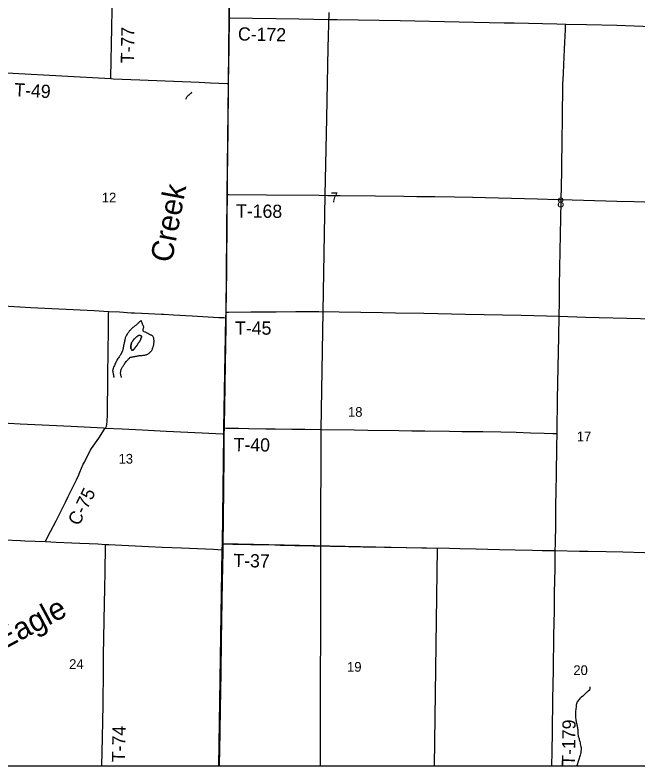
# Model space of a CAD drawing. Extents: x 0 to 68, y 0 to 52.9.
# Drawn here: x 51.12 to 58.19, y 34.46 to 42.99 of the extents above; entities that cross this region are included whole.
import ezdxf

# ---------------------------------------------------------------- set-up
doc = ezdxf.new("R2010")
doc.units = 0
for name, color, linetype in [('Default', 7, 'Continuous'), ('GM_X_County_Road', 7, 'Continuous'), ('GM_X_County_Road_Text', 7, 'Continuous'), ('GM_X_Minor_River', 7, 'Continuous'), ('GM_X_Minor_River_Text', 7, 'Continuous'), ('GM_X_Township', 7, 'Continuous'), ('GM_X_Township_Road', 7, 'Continuous'), ('GM_X_Township_Road_Text', 7, 'Continuous')]:
    doc.layers.add(name, color=color, linetype=linetype)

msp = doc.modelspace()

# ---------------------------------------------------------------- linework, layer by layer
at = {"layer": 'Default'}
msp.add_line((49.5172, 34.4614), (67.9972, 34.4614), dxfattribs=at)
for points in [[(53.4445, 34.4614), (53.4506, 34.8447), (53.455, 35.1154), (53.4618, 35.5173), (53.4673, 35.8946), (53.4776, 36.5509), (53.4841, 36.8953), (53.4844, 36.9165), (53.4852, 36.9831), (53.4883, 37.2563), (53.4921, 37.6254), (53.4955, 37.97), (53.4984, 38.2312), (53.4991, 38.2999), (53.4996, 38.3391), (53.5033, 38.536), (53.5114, 39.0281), (53.5177, 39.4547), (53.5188, 39.5516), (53.5196, 39.6164), (53.5221, 39.832), (53.5254, 40.1027), (53.53, 40.6933), (53.5327, 40.9512), (53.5346, 41.1281), (53.5409, 41.6941), (53.5464, 42.1535), (53.5471, 42.2109), (53.5497, 42.416), (53.5524, 42.6293), (53.5556, 42.958), (53.5572, 43.1194)], [(54.5903, 34.4614), (54.5938, 36.96), (54.5962, 38.2814), (54.6191, 39.6218), (54.6429, 40.9414), (54.6611, 41.8166), (54.6791, 42.6157), (54.6878, 43.0185)], [(53.4392, 34.4614), (53.4799, 36.917), (53.4818, 36.986), (55.9136, 36.9341), (55.8821, 34.4614)]]:
    msp.add_lwpolyline(points, dxfattribs=at)
at = {"layer": 'GM_X_County_Road'}
for points in [[(53.5556, 42.958), (54.3457, 42.9455), (54.6859, 42.9391)], [(54.6859, 42.9391), (54.6901, 42.9391), (54.7795, 42.9374), (55.4932, 42.9255), (56.1659, 42.9129), (56.6744, 42.9013), (56.7893, 42.8989), (57.2731, 42.8874), (57.3741, 42.8858)], [(57.3741, 42.8858), (57.6092, 42.882), (57.9537, 42.8721), (58.2489, 42.8638), (58.6835, 42.8498), (58.6977, 42.8494), (58.7247, 42.8488)], [(50.8504, 39.6914), (50.9236, 39.6891), (51.3006, 39.6695), (52.0217, 39.6321), (52.1863, 39.6234)], [(52.1467, 38.299), (52.1522, 38.3066), (52.1591, 38.3214), (52.1648, 38.3412), (52.1687, 38.3713), (52.1716, 38.4535), (52.177, 38.8721), (52.177, 38.9047), (52.1823, 39.4195), (52.1834, 39.5753), (52.1849, 39.6), (52.1863, 39.6234)], [(52.1863, 39.6234), (52.3084, 39.617), (52.4389, 39.6086), (52.48, 39.6073), (52.5611, 39.605), (52.7843, 39.5928), (52.8126, 39.5921), (52.9201, 39.583), (53.1332, 39.5721), (53.4363, 39.5542), (53.4939, 39.5524), (53.5188, 39.5516)], [(50.4819, 38.3714), (50.5742, 38.3699), (50.7454, 38.3675), (50.8848, 38.363), (51.0482, 38.3553), (51.1794, 38.3484), (51.7594, 38.3186), (52.1274, 38.2999), (52.1467, 38.299)], [(51.4672, 37.0095), (51.4766, 37.0283), (51.5242, 37.1235), (51.5884, 37.2467), (51.6962, 37.4588), (51.7266, 37.5216), (51.7289, 37.5297), (51.8011, 37.6747), (51.8205, 37.7115), (51.8467, 37.7674), (51.8519, 37.7793), (51.8577, 37.799), (51.8973, 37.887), (51.9092, 37.91), (51.9267, 37.9457), (51.9792, 38.0463), (51.9911, 38.0657), (52.0718, 38.1857), (52.1384, 38.2874), (52.1467, 38.299)], [(52.1467, 38.299), (52.3395, 38.2901), (52.567, 38.2775), (52.8372, 38.2641), (53.2469, 38.2447), (53.4763, 38.2324), (53.4984, 38.2312)], [(50.8081, 37.037), (50.8417, 37.0362), (50.9975, 37.0302), (51.1859, 37.0214), (51.2351, 37.0199), (51.4672, 37.0095)], [(51.4672, 37.0095), (51.5875, 37.0042), (51.7679, 36.9958), (51.8581, 36.9918), (51.9646, 36.9865), (52.063, 36.9822), (52.1509, 36.9771)], [(52.1509, 36.9771), (52.1855, 36.9751), (52.2594, 36.9727), (52.6364, 36.9552), (52.7922, 36.9479), (53.0135, 36.9384), (53.3742, 36.9217), (53.4745, 36.917), (53.4844, 36.9165)]]:
    msp.add_lwpolyline(points, dxfattribs=at)
at = {"layer": 'GM_X_Minor_River'}
for points in [[(53.0612, 42.0326), (53.0643, 42.0406), (53.0674, 42.0486), (53.0715, 42.0566), (53.0756, 42.0636), (53.0837, 42.0726), (53.0908, 42.0795), (53.0989, 42.0835), (53.105, 42.0884), (53.11, 42.0924), (53.1151, 42.0964), (53.1202, 42.1023), (53.1273, 42.1093), (53.1322, 42.1141)], [(52.5811, 39.3973), (52.5761, 39.4004), (52.5752, 39.4064), (52.5763, 39.4124), (52.5783, 39.4194), (52.5825, 39.4365), (52.5846, 39.4435), (52.5827, 39.4485), (52.5807, 39.4546), (52.5787, 39.4596), (52.5768, 39.4646), (52.5748, 39.4697), (52.5709, 39.4768), (52.5689, 39.4818), (52.5659, 39.4869), (52.564, 39.4929), (52.5611, 39.501), (52.5581, 39.508), (52.5562, 39.5151), (52.5492, 39.5162), (52.5421, 39.5102), (52.537, 39.5063), (52.5319, 39.5003), (52.5268, 39.4943), (52.5177, 39.4854), (52.5065, 39.4754), (52.4964, 39.4675), (52.4914, 39.4645), (52.4843, 39.4586), (52.4792, 39.4556), (52.4741, 39.4506), (52.4671, 39.4457), (52.46, 39.4397), (52.4539, 39.4338), (52.4478, 39.4278), (52.4417, 39.4219), (52.4366, 39.4169), (52.4316, 39.4119), (52.4245, 39.4049), (52.4194, 39.399), (52.4133, 39.392), (52.4092, 39.385), (52.4051, 39.379), (52.4, 39.3731), (52.3949, 39.3651), (52.3888, 39.3551), (52.3837, 39.3451), (52.3806, 39.3371), (52.3775, 39.3301), (52.3744, 39.3241), (52.3723, 39.3161), (52.3713, 39.3101), (52.3702, 39.304), (52.3681, 39.295), (52.366, 39.287), (52.3649, 39.28), (52.3639, 39.274), (52.3618, 39.269), (52.3597, 39.2589), (52.3587, 39.2529), (52.3566, 39.2449), (52.3555, 39.2389), (52.3544, 39.2329), (52.3534, 39.2279), (52.3523, 39.2198), (52.3512, 39.2118), (52.3491, 39.2028), (52.346, 39.1908), (52.3418, 39.1767), (52.3377, 39.1647), (52.3213, 39.1317), (52.3152, 39.1238), (52.3091, 39.1158), (52.303, 39.1078), (52.2958, 39.0979), (52.2887, 39.0879), (52.2836, 39.0779), (52.2795, 39.0689), (52.2764, 39.0629), (52.2723, 39.0559), (52.2682, 39.0469), (52.2621, 39.0349), (52.2569, 39.0259), (52.2538, 39.0159), (52.2497, 39.0079), (52.2456, 38.9979), (52.2415, 38.9919), (52.2395, 38.9859), (52.2374, 38.9789), (52.2353, 38.9739), (52.2322, 38.9639), (52.2311, 38.9579), (52.2301, 38.9509), (52.231, 38.9428), (52.2329, 38.9287), (52.2348, 38.9217), (52.2367, 38.9126), (52.2396, 38.9025), (52.2416, 38.8925), (52.2434, 38.8804), (52.2454, 38.8713)], [(52.3328, 38.8734), (52.3309, 38.8785), (52.3279, 38.8865), (52.325, 38.8946), (52.3231, 38.9027), (52.3221, 38.9117), (52.3212, 38.9198), (52.3213, 38.9248), (52.3213, 38.9308), (52.3224, 38.9368), (52.3225, 38.9439), (52.3235, 38.9489), (52.3246, 38.9539), (52.3266, 38.9599), (52.3277, 38.9659), (52.3308, 38.9729), (52.3359, 38.9799), (52.3389, 38.9859), (52.344, 38.9929), (52.3481, 38.9999), (52.3532, 39.0078), (52.3593, 39.0168), (52.3645, 39.0258), (52.3686, 39.0338), (52.3716, 39.0388), (52.3757, 39.0448), (52.3828, 39.0527), (52.3889, 39.0597), (52.395, 39.0667), (52.4021, 39.0746), (52.4072, 39.0806), (52.4123, 39.0856), (52.4204, 39.0935), (52.4265, 39.0985), (52.4335, 39.1024), (52.4456, 39.1053), (52.4507, 39.1063), (52.4577, 39.1072), (52.4648, 39.1092), (52.4718, 39.1101), (52.4798, 39.111), (52.4849, 39.112), (52.4919, 39.1139), (52.498, 39.1148), (52.505, 39.1158), (52.5121, 39.1177), (52.5191, 39.1196), (52.5252, 39.1206), (52.5312, 39.1215), (52.5392, 39.1224), (52.5473, 39.1234), (52.5553, 39.1233), (52.5654, 39.1242), (52.5755, 39.1251), (52.5835, 39.126), (52.5905, 39.1269), (52.5976, 39.1279), (52.6046, 39.1298), (52.6127, 39.1317), (52.6188, 39.1347), (52.6288, 39.1376), (52.6369, 39.1445), (52.644, 39.1495), (52.6501, 39.1534), (52.6572, 39.1594), (52.6643, 39.1684), (52.6704, 39.1753), (52.6755, 39.1833), (52.6776, 39.1883), (52.6817, 39.1953), (52.6847, 39.2033), (52.6878, 39.2123), (52.692, 39.2223), (52.6941, 39.2303), (52.6961, 39.2374), (52.6972, 39.2434), (52.6972, 39.2484), (52.6993, 39.2564), (52.7016, 39.2825), (52.7017, 39.2915), (52.6998, 39.3006), (52.6989, 39.3107), (52.6969, 39.3197), (52.693, 39.3288), (52.6911, 39.3339), (52.6871, 39.3409), (52.6821, 39.347), (52.6771, 39.3501), (52.6711, 39.3532), (52.6631, 39.3542), (52.6571, 39.3573), (52.6501, 39.3604), (52.6411, 39.3655), (52.6281, 39.3727), (52.6211, 39.3768), (52.6151, 39.3799), (52.6101, 39.3829), (52.6031, 39.386), (52.5981, 39.3881), (52.5901, 39.3922), (52.5811, 39.3973)], [(52.5555, 39.3473), (52.5335, 39.3546), (52.5274, 39.3516), (52.5224, 39.3487), (52.5153, 39.3447), (52.5072, 39.3378), (52.5001, 39.3328), (52.495, 39.3269), (52.49, 39.3219), (52.4829, 39.3169), (52.4788, 39.312), (52.4727, 39.307), (52.4677, 39.302), (52.4636, 39.295), (52.4595, 39.2901), (52.4544, 39.2831), (52.4513, 39.2781), (52.4493, 39.2731), (52.4462, 39.2651), (52.4441, 39.2591), (52.4421, 39.2541), (52.4389, 39.242), (52.4379, 39.237), (52.4368, 39.231), (52.4368, 39.225), (52.4386, 39.2029), (52.4395, 39.1978), (52.4434, 39.1898), (52.4494, 39.1847)], [(52.5555, 39.3473), (52.5575, 39.3423), (52.5574, 39.3353), (52.5564, 39.3302), (52.5543, 39.3242), (52.5512, 39.3152), (52.5491, 39.3092), (52.546, 39.3002), (52.5419, 39.2922), (52.5379, 39.2872), (52.5338, 39.2802), (52.5297, 39.2732), (52.5256, 39.2663), (52.5215, 39.2613), (52.5174, 39.2543), (52.5133, 39.2473), (52.5082, 39.2393), (52.5032, 39.2333), (52.4981, 39.2274), (52.493, 39.2194), (52.4879, 39.2144), (52.4848, 39.2094), (52.4787, 39.2024), (52.4736, 39.1955), (52.4686, 39.1895), (52.4625, 39.1825), (52.4544, 39.1816), (52.4494, 39.1847), (52.4434, 39.1898), (52.4395, 39.1978), (52.4386, 39.2029), (52.4368, 39.225), (52.4368, 39.231), (52.4379, 39.237), (52.4389, 39.242), (52.4421, 39.2541), (52.4441, 39.2591), (52.4462, 39.2651), (52.4493, 39.2731), (52.4513, 39.2781), (52.4544, 39.2831), (52.4595, 39.2901), (52.4636, 39.295), (52.4677, 39.302), (52.4727, 39.307), (52.4788, 39.312), (52.4829, 39.3169), (52.49, 39.3219), (52.495, 39.3269), (52.5001, 39.3328), (52.5072, 39.3378), (52.5153, 39.3447), (52.5224, 39.3487), (52.5274, 39.3516), (52.5335, 39.3546), (52.5555, 39.3473)], [(52.4494, 39.1847), (52.4544, 39.1816), (52.4625, 39.1825), (52.4686, 39.1895), (52.4736, 39.1955), (52.4787, 39.2024), (52.4848, 39.2094), (52.4879, 39.2144), (52.493, 39.2194), (52.4981, 39.2274), (52.5032, 39.2333), (52.5082, 39.2393), (52.5133, 39.2473), (52.5174, 39.2543), (52.5215, 39.2613), (52.5256, 39.2663), (52.5297, 39.2732), (52.5338, 39.2802), (52.5379, 39.2872), (52.5419, 39.2922), (52.546, 39.3002), (52.5491, 39.3092), (52.5512, 39.3152), (52.5543, 39.3242), (52.5564, 39.3302), (52.5574, 39.3353), (52.5575, 39.3423), (52.5555, 39.3473)], [(57.6487, 35.3598), (57.6487, 35.3367), (57.6426, 35.3227), (57.6305, 35.3107), (57.6215, 35.3047), (57.6145, 35.3007), (57.6094, 35.2957), (57.6034, 35.2897), (57.5953, 35.2807), (57.5833, 35.2687), (57.5702, 35.2537), (57.5541, 35.2447), (57.5461, 35.2387), (57.539, 35.2327), (57.533, 35.2267), (57.526, 35.2177), (57.5189, 35.2077), (57.5109, 35.1967), (57.5058, 35.1887), (57.5018, 35.1816), (57.4988, 35.1746), (57.4967, 35.1696), (57.4957, 35.1626), (57.4947, 35.1546), (57.4937, 35.1476), (57.4937, 35.1405), (57.4876, 35.1024), (57.4855, 35.0894), (57.4845, 35.0794), (57.4845, 35.0713), (57.4844, 35.0613), (57.4844, 35.0523), (57.4854, 35.0412), (57.4854, 35.0302), (57.4853, 35.0192), (57.4863, 35.0071), (57.4883, 34.9931), (57.4903, 34.98), (57.4932, 34.969), (57.4942, 34.96), (57.4962, 34.9519), (57.4972, 34.9459), (57.5002, 34.9369), (57.5012, 34.9278), (57.5032, 34.9188), (57.5051, 34.9088), (57.5071, 34.8967), (57.5091, 34.8857), (57.5111, 34.8756), (57.5111, 34.8636), (57.512, 34.8536), (57.513, 34.8435), (57.513, 34.8345), (57.513, 34.8245), (57.5139, 34.8144), (57.5159, 34.8014), (57.5189, 34.7903), (57.5229, 34.7793), (57.5259, 34.7692), (57.5289, 34.7602), (57.5308, 34.7512), (57.5328, 34.7391), (57.5368, 34.7261), (57.5398, 34.713), (57.5428, 34.699), (57.5467, 34.6819), (57.5487, 34.6709), (57.5497, 34.6618), (57.5497, 34.6508), (57.5486, 34.6408), (57.5476, 34.6317), (57.5466, 34.6237), (57.5456, 34.6147), (57.5445, 34.6067), (57.5415, 34.5976), (57.5385, 34.5856), (57.5022, 34.4614)]]:
    msp.add_lwpolyline(points, dxfattribs=at)
at = {"layer": 'GM_X_Township'}
msp.add_lwpolyline([(53.4359, 34.4614), (53.475, 36.9167), (53.476, 36.9822), (53.4921, 38.2302), (53.493, 38.2977), (53.5163, 39.5532), (53.5177, 39.6161), (53.5297, 40.9525), (53.5453, 42.2102), (53.554, 42.96), (53.5575, 43.4417), (53.5653, 43.7753), (53.5564, 43.9111), (53.5572, 43.9542), (53.5711, 44.5876), (53.5712, 44.6417), (53.5717, 44.8269), (53.9362, 44.8202), (53.9477, 44.8207), (55.55, 44.811), (56.8623, 44.7881), (58.8342, 44.7404)], dxfattribs=at)
at = {"layer": 'GM_X_Township_Road'}
for points in [[(52.2105, 42.2664), (52.2109, 42.284), (52.2223, 42.8423), (52.2259, 43.0475), (52.2307, 43.3644)], [(57.3231, 40.8942), (57.3284, 41.209), (57.3344, 41.6274), (57.336, 41.7505), (57.3385, 41.8982), (57.3412, 42.1197), (57.3434, 42.2017), (57.3475, 42.3247), (57.3513, 42.4313), (57.3556, 42.505), (57.3624, 42.6032), (57.373, 42.8245), (57.3737, 42.8655), (57.3741, 42.8858)], [(50.887, 42.337), (50.9083, 42.336), (51.0957, 42.327), (52.2105, 42.2664)], [(52.2105, 42.2664), (52.2352, 42.2651), (52.5387, 42.2526), (53.2115, 42.2282), (53.3425, 42.2188), (53.5312, 42.2115), (53.5471, 42.2109)], [(53.5327, 40.9512), (53.5501, 40.9511), (53.9769, 40.9484), (54.576, 40.9419), (54.6744, 40.9407), (54.8139, 40.9387), (55.216, 40.9354), (55.536, 40.932), (55.6838, 40.93), (55.8889, 40.927), (56.1104, 40.9237), (56.3156, 40.9196), (57.054, 40.9017), (57.2837, 40.8954), (57.3231, 40.8942)], [(57.2993, 39.5683), (57.3021, 39.7325), (57.3053, 39.9047), (57.3077, 40.118), (57.3194, 40.684), (57.3225, 40.8645), (57.3231, 40.8942)], [(57.3231, 40.8942), (57.9564, 40.8757), (58.1532, 40.8703), (58.6208, 40.8559), (58.6678, 40.8547)], [(53.5196, 39.6164), (53.5384, 39.616), (53.5466, 39.6158), (53.8009, 39.618), (54.0881, 39.6188), (54.3096, 39.6204), (54.5722, 39.6226), (54.8019, 39.6203), (55.2941, 39.6111), (55.4418, 39.6088), (55.7618, 39.6028), (56.2376, 39.5932), (56.8692, 39.5811), (57.2993, 39.5683)], [(57.2781, 38.2377), (57.2787, 38.264), (57.2828, 38.625), (57.29, 38.9859), (57.2954, 39.3387), (57.2993, 39.5683)], [(57.2993, 39.5683), (57.5992, 39.5594), (58.2226, 39.5424), (58.526, 39.5332), (58.969, 39.5209), (59.1494, 39.5167), (59.2561, 39.5139), (59.7154, 39.5006), (60.2239, 39.4864), (60.3551, 39.4829), (60.7324, 39.472), (61.3066, 39.4569), (61.3254, 39.4564)], [(53.4991, 38.2999), (53.5194, 38.2991), (53.5522, 38.2977), (53.6589, 38.2963), (53.7737, 38.2944), (53.9706, 38.2908), (54.0773, 38.2896), (54.2661, 38.2863), (54.4138, 38.2849), (54.5944, 38.2824), (54.9719, 38.2776), (55.1279, 38.2762), (55.4808, 38.2713), (55.6285, 38.269), (55.7762, 38.2672), (56.0553, 38.2635), (56.1948, 38.2607), (56.3015, 38.2599), (56.4328, 38.2589), (56.638, 38.2543), (56.8103, 38.2504), (56.9744, 38.2451), (57.1303, 38.2415), (57.2288, 38.2378), (57.2615, 38.2377), (57.2781, 38.2377)], [(57.2563, 36.9066), (57.2576, 36.9843), (57.261, 37.214), (57.2639, 37.4191), (57.2659, 37.5832), (57.2704, 37.7719), (57.2749, 38.0836), (57.2781, 38.2377)], [(52.1272, 35.6359), (52.1278, 35.7205), (52.1378, 36.305), (52.1412, 36.4766), (52.1449, 36.6644), (52.1505, 36.957), (52.1509, 36.9771)], [(53.4852, 36.9831), (53.505, 36.9826), (53.5952, 36.9805), (53.8003, 36.9776), (54.0709, 36.9712), (54.1365, 36.9701), (54.3005, 36.9661), (54.5056, 36.9618), (54.7024, 36.958), (54.9074, 36.9537), (55.0715, 36.9518), (55.2027, 36.9493), (55.3175, 36.9475), (55.5636, 36.9425), (55.7933, 36.9387), (56.0557, 36.933), (56.1705, 36.9297), (56.3592, 36.9266), (56.6216, 36.9207), (56.8021, 36.9174), (56.9989, 36.9128), (57.1053, 36.9097), (57.2563, 36.9066)], [(57.2177, 34.4614), (57.2206, 34.6217), (57.2241, 34.8514), (57.2299, 35.2206), (57.2341, 35.5487), (57.2397, 35.9425), (57.2451, 36.2214), (57.248, 36.4265), (57.2528, 36.7054), (57.2563, 36.9066)], [(57.2563, 36.9066), (57.5318, 36.901), (57.6302, 36.8995), (57.8353, 36.8955), (58.0239, 36.8924), (58.27, 36.887), (58.4504, 36.8835), (58.7456, 36.8757), (58.8769, 36.8736), (59.1885, 36.8642), (59.4591, 36.8562), (59.541, 36.8538), (59.5821, 36.8534), (59.746, 36.8483), (60.0331, 36.8405), (60.3447, 36.8329), (60.5579, 36.8291), (60.6564, 36.8273), (60.8778, 36.82), (61.132, 36.812), (61.2467, 36.8078), (61.2671, 36.8076)], [(52.108, 34.4614), (52.1146, 34.7864), (52.1214, 35.1559), (52.1267, 35.5501), (52.1272, 35.6359)]]:
    msp.add_lwpolyline(points, dxfattribs=at)

# ---------------------------------------------------------------- texts
at = {"layer": 'Default'}
for s, p in [('12', (52.1074, 40.8608)), ('7', (54.7067, 40.8635)), ('8', (57.2763, 40.805)), ('18', (54.9025, 38.4268)), ('17', (57.5007, 38.1487)), ('13', (52.2977, 37.8944)), ('24', (51.7367, 35.5632)), ('19', (54.8915, 35.5316)), ('20', (57.4611, 35.4942))]:
    msp.add_text(s, height=0.1105, rotation=0.00001, dxfattribs=at).set_placement(p)
at = {"layer": 'GM_X_County_Road_Text'}
for s, rotation, p in [('C-172', 358.89785, (53.6523, 42.7002)), ('C-75', 63.58772, (51.8483, 37.1805))]:
    msp.add_text(s, height=0.15, rotation=rotation, dxfattribs=at).set_placement(p)
at = {"layer": 'GM_X_Minor_River_Text'}
for s, height, rotation, p in [('Creek', 0.2501, 79.3151, (52.9023, 40.1676)), ('Eagle', 0.25009, 28.21449, (50.9777, 35.7716))]:
    msp.add_text(s, height=height, rotation=rotation, dxfattribs=at).set_placement(p)
at = {"layer": 'GM_X_Township_Road_Text'}
for s, rotation, p in [('T-77', 88.9383, (52.4719, 42.439)), ('T-49', 356.82054, (51.1107, 42.0673)), ('T-168', 359.43861, (53.6305, 40.6897)), ('T-45', 0.00001, (53.6199, 39.3587)), ('T-40', 359.29308, (53.6035, 38.0365)), ('T-37', 358.93969, (53.5997, 36.7209)), ('T-179', 89.16344, (57.4794, 34.4635)), ('T-74', 88.94132, (52.371, 34.5042))]:
    msp.add_text(s, height=0.15, rotation=rotation, dxfattribs=at).set_placement(p)

doc.saveas('drawing.dxf')
